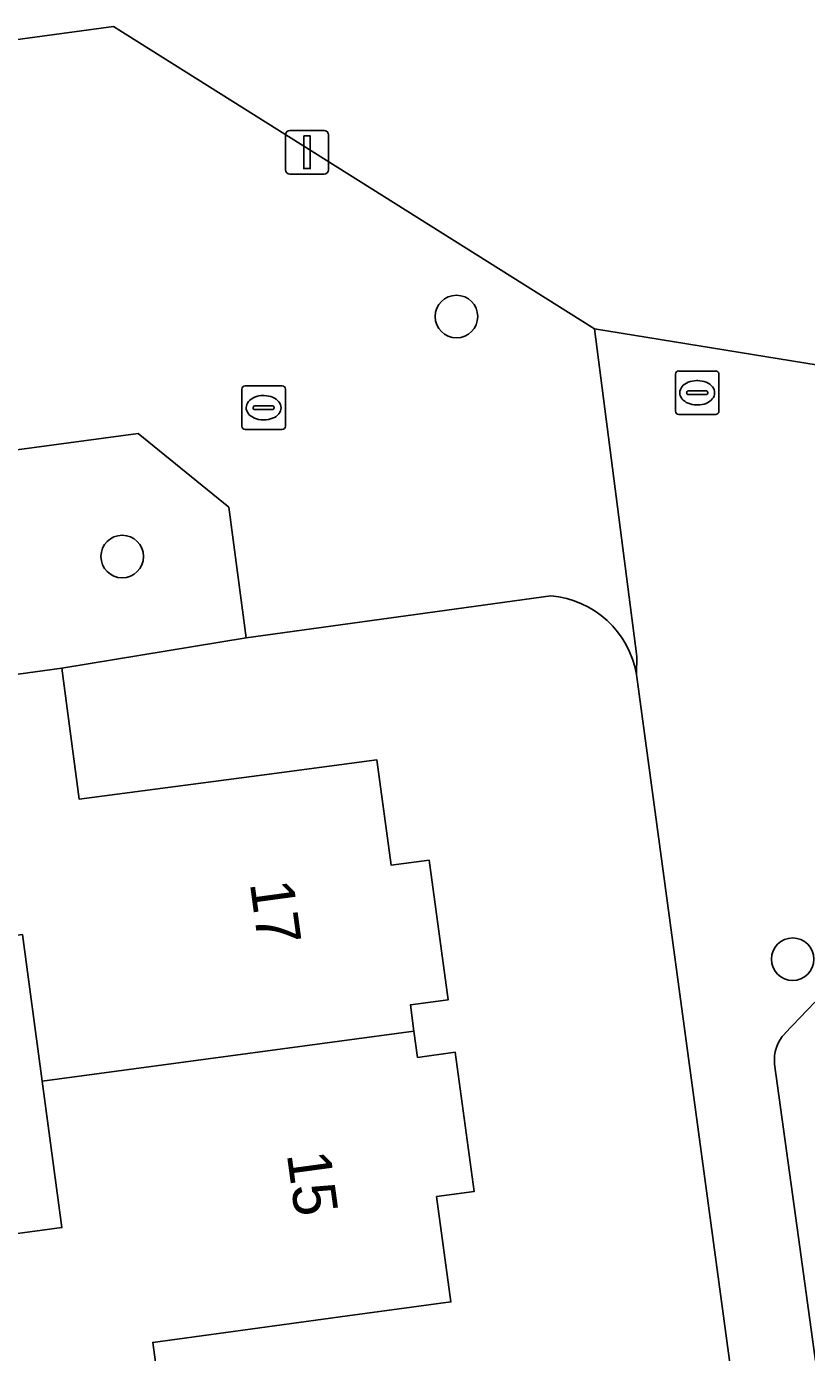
# Model space of a CAD drawing. Extents: x 163426 to 164192, y 380329 to 381641.
# Drawn here: x 163600.88 to 163618.82, y 381432.71 to 381463.19 of the extents above; entities that cross this region are included whole.
import ezdxf

# ---------------------------------------------------------------- set-up
doc = ezdxf.new("R2010")
doc.units = 0
for name, color, linetype in [('IMGEO_Boom', 7, 'Continuous'), ('IMGEO_Brandkraan', 7, 'Continuous'), ('IMGEO_Erf', 7, 'Continuous'), ('IMGEO_Groenvoorziening', 7, 'Continuous'), ('IMGEO_Kolk', 7, 'Continuous'), ('IMGEO_Lichtmast', 7, 'Continuous'), ('IMGEO_Pand', 7, 'Continuous'), ('IMGEO_Pand_nummerreeks', 7, 'Continuous'), ('IMGEO_Parkeervlak_open', 7, 'Continuous'), ('IMGEO_Voetpad_open', 7, 'Continuous')]:
    doc.layers.add(name, color=color, linetype=linetype)

msp = doc.modelspace()

# ---------------------------------------------------------------- linework, layer by layer
at = {"layer": 'IMGEO_Boom'}
for centre in [(163610.768, 381456.526), (163603.083, 381451.008), (163618.5, 381441.749)]:
    msp.add_circle(centre, 0.489, dxfattribs=at)
at = {"layer": 'IMGEO_Brandkraan'}
for p, q in [((163615.878, 381455.273), (163616.73, 381455.273)), ((163615.803, 381454.347), (163615.803, 381455.199)), ((163616.291, 381455.053), (163616.316, 381455.053)), ((163616.804, 381455.199), (163616.804, 381454.347)), ((163616.062, 381454.767), (163616.062, 381454.779)), ((163616.5, 381454.73), (163616.102, 381454.73)), ((163616.105, 381454.816), (163616.503, 381454.816)), ((163616.546, 381454.779), (163616.546, 381454.767)), ((163616.314, 381454.493), (163616.289, 381454.493)), ((163616.73, 381454.273), (163615.878, 381454.273))]:
    msp.add_line(p, q, dxfattribs=at)
for points in [[(163615.878, 381455.273), (163616.73, 381455.273)], [(163615.803, 381454.347), (163615.803, 381455.199)], [(163616.804, 381455.199), (163616.804, 381454.347)], [(163616.73, 381454.273), (163615.878, 381454.273)]]:
    msp.add_lwpolyline(points, dxfattribs=at)
for centre, radius, start, end in [((163615.88, 381455.197), 0.0765, 91.552, 178.448), ((163615.88, 381455.197), 0.0765, 91.552, 178.448), ((163616.728, 381455.197), 0.0765, 1.552, 88.448), ((163616.728, 381455.197), 0.0765, 1.552, 88.448), ((163616.102, 381454.776), 0.0403, 85.8775, 175.7526), ((163616.099, 381454.766), 0.0366, 178.938, 274.7102), ((163616.503, 381454.773), 0.043, 264.8664, 352.4533), ((163616.507, 381454.778), 0.0386, 1.7309, 96.639), ((163615.88, 381454.349), 0.0765, 181.552, 268.448), ((163615.88, 381454.349), 0.0765, 181.552, 268.448), ((163616.728, 381454.349), 0.0765, 271.552, 358.448), ((163616.728, 381454.349), 0.0765, 271.552, 358.448)]:
    msp.add_arc(centre, radius, start, end, dxfattribs=at)
for centre, major_axis, ratio, start_param, end_param in [((163616.29, 381454.773), (-0.387, 0.002), 0.722429, 4.712389, 7.853982), ((163616.315, 381454.773), (-0.39, 0.002), 0.717154, 1.570796, 4.712389)]:
    msp.add_ellipse(centre, major_axis=major_axis, ratio=ratio, start_param=start_param, end_param=end_param, dxfattribs=at)
at = {"layer": 'IMGEO_Erf'}
for points in [[(163583.027, 381460.504), (163602.882, 381463.194), (163613.945, 381456.243), (163630.266, 381453.591)], [(163612.941, 381450.101), (163605.933, 381449.141), (163601.69, 381448.44), (163602.09, 381445.43), (163606.347, 381445.989), (163608.94, 381446.33), (163609.27, 381443.909), (163610.14, 381444.028), (163610.578, 381440.816), (163609.708, 381440.698), (163609.79, 381440.096), (163609.873, 381439.492), (163610.742, 381439.611), (163611.179, 381436.409), (163610.31, 381436.291), (163610.64, 381433.87), (163608.262, 381433.547), (163603.784, 381432.938), (163604.182, 381430.011)], [(163625.429, 381370.672), (163614.908, 381448.295)], [(163597.438, 381435.003), (163601.697, 381435.579), (163601.242, 381438.946), (163600.786, 381442.315)]]:
    msp.add_lwpolyline(points, dxfattribs=at)
msp.add_arc((163612.764, 381447.934), 2.174, 9.5541, 85.3328, dxfattribs=at)
at = {"layer": 'IMGEO_Groenvoorziening'}
msp.add_lwpolyline([(163605.933, 381449.141), (163605.536, 381452.139), (163603.451, 381453.836), (163592.962, 381452.425), (163593.679, 381447.393), (163595.72, 381447.62), (163601.69, 381448.44)], close=True, dxfattribs=at)
at = {"layer": 'IMGEO_Kolk'}
for p, q in [((163605.908, 381454.929), (163606.76, 381454.929)), ((163605.833, 381454.003), (163605.833, 381454.855)), ((163606.321, 381454.709), (163606.346, 381454.709)), ((163606.834, 381454.855), (163606.834, 381454.003)), ((163606.092, 381454.423), (163606.092, 381454.435)), ((163606.53, 381454.386), (163606.132, 381454.386)), ((163606.135, 381454.472), (163606.533, 381454.472)), ((163606.576, 381454.435), (163606.576, 381454.423)), ((163606.344, 381454.149), (163606.319, 381454.149)), ((163606.76, 381453.929), (163605.908, 381453.929))]:
    msp.add_line(p, q, dxfattribs=at)
for points in [[(163605.908, 381454.929), (163606.76, 381454.929)], [(163605.833, 381454.003), (163605.833, 381454.855)], [(163606.834, 381454.855), (163606.834, 381454.003)], [(163606.76, 381453.929), (163605.908, 381453.929)]]:
    msp.add_lwpolyline(points, dxfattribs=at)
for centre, radius, start, end in [((163605.91, 381454.853), 0.0765, 91.552, 178.448), ((163605.91, 381454.853), 0.0765, 91.552, 178.448), ((163606.758, 381454.853), 0.0765, 1.552, 88.448), ((163606.758, 381454.853), 0.0765, 1.552, 88.448), ((163606.132, 381454.432), 0.0403, 85.8775, 175.7526), ((163606.129, 381454.422), 0.0366, 178.938, 274.7102), ((163606.533, 381454.429), 0.043, 264.8664, 352.4533), ((163606.537, 381454.434), 0.0386, 1.7309, 96.639), ((163605.91, 381454.005), 0.0765, 181.552, 268.448), ((163605.91, 381454.005), 0.0765, 181.552, 268.448), ((163606.758, 381454.005), 0.0765, 271.552, 358.448), ((163606.758, 381454.005), 0.0765, 271.552, 358.448)]:
    msp.add_arc(centre, radius, start, end, dxfattribs=at)
for centre, major_axis, ratio, start_param, end_param in [((163606.32, 381454.429), (-0.387, 0.002), 0.722429, 4.712389, 7.853982), ((163606.345, 381454.429), (-0.39, 0.002), 0.717154, 1.570796, 4.712389)]:
    msp.add_ellipse(centre, major_axis=major_axis, ratio=ratio, start_param=start_param, end_param=end_param, dxfattribs=at)
at = {"layer": 'IMGEO_Lichtmast'}
for p, q in [((163606.936, 381460.802), (163607.726, 381460.802)), ((163607.726, 381460.802), (163606.936, 381460.802)), ((163606.836, 381459.902), (163606.836, 381460.702)), ((163606.836, 381460.702), (163606.836, 381459.902)), ((163607.826, 381460.702), (163607.826, 381459.902)), ((163607.826, 381459.902), (163607.826, 381460.702)), ((163607.726, 381459.802), (163606.936, 381459.802)), ((163606.936, 381459.802), (163607.726, 381459.802))]:
    msp.add_line(p, q, dxfattribs=at)
msp.add_lwpolyline([(163607.256, 381460.677), (163607.406, 381460.677), (163607.406, 381459.927), (163607.256, 381459.927), (163607.256, 381460.677)], dxfattribs=at)
for centre, start, end in [((163606.936, 381460.702), 90, 180), ((163606.936, 381460.702), 90, 180), ((163607.726, 381460.702), 0, 90), ((163607.726, 381460.702), 360, 90), ((163606.936, 381459.902), 180, 270), ((163606.936, 381459.902), 180, 270), ((163607.726, 381459.902), 270, 0), ((163607.726, 381459.902), 270, 0)]:
    msp.add_arc(centre, 0.1, start, end, dxfattribs=at)
at = {"layer": 'IMGEO_Pand'}
for points in [[(163601.242, 381438.946), (163609.79, 381440.096), (163609.708, 381440.698), (163610.578, 381440.816), (163610.14, 381444.028), (163609.27, 381443.909), (163608.94, 381446.33), (163606.347, 381445.989), (163602.09, 381445.43), (163601.69, 381448.44), (163595.72, 381447.62), (163596.391, 381442.666), (163596.517, 381441.737), (163600.786, 381442.315)], [(163604.182, 381430.011), (163603.784, 381432.938), (163608.262, 381433.547), (163610.64, 381433.87), (163610.31, 381436.291), (163611.179, 381436.409), (163610.742, 381439.611), (163609.873, 381439.492), (163609.79, 381440.096), (163601.242, 381438.946), (163601.697, 381435.579), (163597.438, 381435.003), (163598.229, 381429.159)]]:
    msp.add_lwpolyline(points, close=True, dxfattribs=at)
at = {"layer": 'IMGEO_Parkeervlak_open'}
for points in [[(163619.008, 381440.762), (163618.323, 381440.044)], [(163618.084, 381439.336), (163618.633, 381435.348), (163619.56, 381428.613), (163621.122, 381417.258), (163622.049, 381410.522), (163623.687, 381398.624), (163624.624, 381391.812), (163625.897, 381382.561), (163626.191, 381382.287)]]:
    msp.add_lwpolyline(points, dxfattribs=at)
msp.add_arc((163618.974, 381439.43), 0.895, 136.6645, 186.0292, dxfattribs=at)
at = {"layer": 'IMGEO_Voetpad_open'}
for points in [[(163613.945, 381456.243), (163602.882, 381463.194), (163583.027, 381460.504), (163583.798, 381454.966), (163584.776, 381455.115), (163586.018, 381454.215), (163586.696, 381449.256), (163584.63, 381448.998), (163584.874, 381447.246), (163585.004, 381446.309), (163593.679, 381447.393), (163592.962, 381452.425), (163603.451, 381453.836), (163605.536, 381452.139), (163605.933, 381449.141), (163612.941, 381450.101)], [(163630.266, 381453.591), (163613.945, 381456.243), (163614.915, 381448.711), (163614.908, 381448.295), (163625.429, 381370.672)], [(163614.908, 381448.295), (163614.915, 381448.711), (163613.945, 381456.243)], [(163618.323, 381440.044), (163619.008, 381440.762)], [(163623.687, 381398.624), (163622.049, 381410.522), (163621.122, 381417.258), (163619.56, 381428.613), (163618.633, 381435.348), (163618.084, 381439.336)]]:
    msp.add_lwpolyline(points, dxfattribs=at)
for centre, radius, start, end in [((163612.764, 381447.934), 2.174, 9.5541, 85.3328), ((163618.974, 381439.43), 0.895, 136.6645, 186.0292)]:
    msp.add_arc(centre, radius, start, end, dxfattribs=at)

# ---------------------------------------------------------------- texts
at = {"layer": 'IMGEO_Pand_nummerreeks'}
for s, p in [('17', (163606.016, 381443.5)), ('15', (163606.866, 381437.27))]:
    msp.add_text(s, height=1, rotation=277.7693, dxfattribs=at).set_placement(p)

doc.saveas('drawing.dxf')
